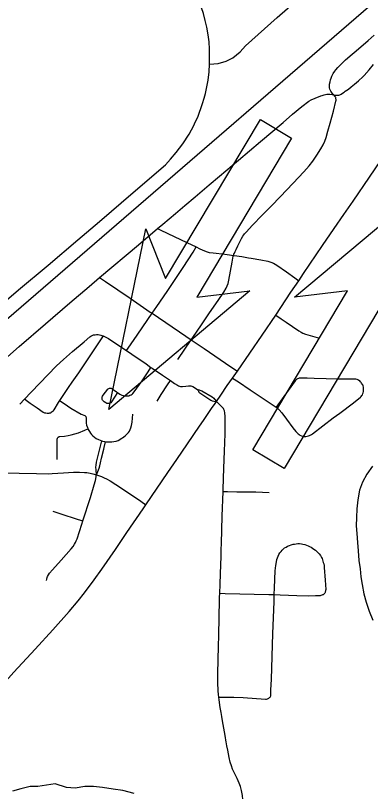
# Model space of a CAD drawing. Extents: x -483 to 680, y 0 to 440.
# Drawn here: x 240.28 to 262.35, y 282.12 to 330.39 of the extents above; entities that cross this region are included whole.
import ezdxf

# ---------------------------------------------------------------- set-up
doc = ezdxf.new("R2010")
doc.units = 0
for name, color, linetype in [('GM_X_City_Street', 7, 'Continuous'), ('GM_X_County_Road', 7, 'Continuous'), ('GM_X_Major_River', 7, 'Continuous'), ('GM_X_Minor_River', 7, 'Continuous'), ('GM_X_State_Route', 7, 'Continuous'), ('PM_P_Cells', 7, 'Continuous')]:
    doc.layers.add(name, color=color, linetype=linetype)

msp = doc.modelspace()

# ---------------------------------------------------------------- linework, layer by layer
at = {"layer": 'GM_X_City_Street'}
msp.add_line((240.549, 306.213), (240.837, 306.514), dxfattribs=at)
for points in [[(252.339, 327.36), (252.346, 328.075), (252.338, 328.293), (252.31, 328.76), (252.26, 329.195), (252.178, 329.657), (252.08, 330.084), (251.961, 330.506), (251.842, 330.861), (251.639, 331.385), (251.092, 332.674), (250.535, 333.999)], [(250.366, 308.998), (251.206, 310.213), (251.301, 310.352), (251.842, 311.149), (252.349, 311.893), (252.873, 312.664), (253.222, 313.179), (253.371, 313.421), (253.441, 313.564), (253.494, 313.713), (253.547, 313.926), (253.75, 315.053), (253.822, 315.411), (253.839, 315.464), (253.861, 315.537), (253.889, 315.612), (253.933, 315.714), (253.992, 315.841), (254.094, 316.055), (254.199, 316.273), (254.24, 316.354), (254.283, 316.434), (254.326, 316.514), (254.418, 316.667), (254.469, 316.738), (254.522, 316.806), (254.621, 316.92), (255.023, 317.342), (255.621, 317.961), (256.197, 318.559), (256.732, 319.115), (257.549, 319.966), (258.208, 320.668), (258.538, 321.043), (258.77, 321.337), (259.023, 321.693), (259.27, 322.091), (259.408, 322.337), (259.514, 322.566), (259.601, 322.801), (259.709, 323.189), (259.851, 323.697), (260.055, 324.447), (260.201, 325.056), (260.21, 325.119), (260.21, 325.17), (260.207, 325.208), (260.199, 325.252), (260.189, 325.283), (260.174, 325.314), (260.153, 325.344), (260.063, 325.452), (260.038, 325.482), (259.922, 325.622), (259.887, 325.676), (259.863, 325.723), (259.845, 325.767), (259.831, 325.802), (259.812, 325.886), (259.804, 326.004), (259.811, 326.119), (259.836, 326.263), (259.868, 326.381), (259.904, 326.488), (259.957, 326.617), (260.039, 326.785), (260.125, 326.921), (260.189, 327.01), (260.321, 327.15), (260.45, 327.276), (260.556, 327.386), (260.8, 327.623), (261.209, 327.989), (261.46, 328.202), (262.212, 328.837), (262.587, 329.158)], [(239.394, 308.823), (240.497, 309.804), (242.146, 311.214), (243.644, 312.521), (244.849, 313.54), (245.505, 314.093), (247.926, 316.132), (249.108, 317.131), (249.445, 317.416), (250.226, 318.078), (250.81, 318.571), (251.454, 319.114), (252.315, 319.847), (252.972, 320.404), (254.15, 321.395), (255.51, 322.546), (256.917, 323.743), (257.507, 324.248), (258.078, 324.725), (258.508, 325.056), (258.669, 325.153), (258.808, 325.214), (258.863, 325.235), (258.946, 325.268), (259.22, 325.371), (259.273, 325.387), (259.35, 325.414), (259.462, 325.447), (259.554, 325.476), (259.639, 325.494), (259.69, 325.499), (259.74, 325.499), (259.829, 325.49), (259.959, 325.47), (260.063, 325.452), (260.174, 325.434), (260.255, 325.426), (260.327, 325.428), (260.382, 325.44), (260.453, 325.465), (260.535, 325.505), (260.613, 325.553), (260.709, 325.622), (260.779, 325.674), (260.977, 325.818), (261.15, 325.951), (261.365, 326.129), (261.482, 326.227), (261.6, 326.324), (261.874, 326.569), (261.959, 326.658), (262.263, 327.01), (262.538, 327.345)], [(249.108, 317.131), (249.307, 317.036), (250.138, 316.643), (250.937, 316.273), (251.516, 315.99), (251.736, 315.882), (252.036, 315.744), (252.196, 315.684), (252.325, 315.655), (252.568, 315.619), (253.287, 315.539), (253.576, 315.505), (253.839, 315.464), (253.873, 315.459), (254.347, 315.389), (254.763, 315.319), (254.931, 315.288), (255.536, 315.184), (255.967, 315.1), (256.15, 315.049), (256.328, 314.976), (256.523, 314.868), (257.138, 314.44), (257.645, 314.069), (257.891, 313.889)], [(247.178, 309.545), (247.289, 309.705), (247.838, 310.498), (248.506, 311.474), (248.772, 311.863), (249.068, 312.296), (249.699, 313.222), (250.709, 314.719), (251.315, 315.66), (251.516, 315.99)], [(245.505, 314.093), (245.877, 313.833), (247.399, 312.806), (248.655, 311.943), (248.772, 311.863), (250.868, 310.441), (251.206, 310.213), (252.003, 309.677), (253.671, 308.536), (254.072, 308.262)], [(256.459, 311.747), (256.801, 311.517), (257.104, 311.314), (257.902, 310.778), (258.032, 310.697), (258.146, 310.637), (258.303, 310.572), (258.465, 310.518), (259.172, 310.327)], [(240.837, 306.514), (241.258, 306.954), (242.822, 308.6), (243.264, 308.996), (243.823, 309.49), (244.537, 310.092), (244.894, 310.393), (244.968, 310.447), (245.04, 310.487), (245.13, 310.522), (245.219, 310.535), (245.312, 310.543), (245.411, 310.541), (245.499, 310.528), (245.577, 310.511), (245.649, 310.49), (245.719, 310.465)], [(245.719, 310.465), (245.514, 310.158), (244.722, 308.971), (244.189, 308.17), (243.782, 307.584), (243.557, 307.249), (243.015, 306.439)], [(245.719, 310.465), (245.858, 310.398), (246.052, 310.29), (246.576, 309.951), (247.178, 309.545)], [(247.178, 309.545), (247.504, 309.325), (248.402, 308.711), (248.701, 308.499)], [(246.62, 306.939), (246.769, 306.84), (246.892, 306.777), (246.971, 306.744), (247.021, 306.732), (247.078, 306.722), (247.142, 306.72), (247.243, 306.727), (247.313, 306.74), (247.385, 306.762), (247.462, 306.8), (247.522, 306.837), (247.573, 306.879), (247.665, 306.975), (248.148, 307.662), (248.517, 308.22), (248.701, 308.499)], [(248.701, 308.499), (248.783, 308.442), (249.427, 308.008), (249.904, 307.676)], [(249.083, 306.404), (249.342, 306.812), (249.728, 307.405), (249.904, 307.676)], [(249.904, 307.676), (250.167, 307.493), (250.349, 307.386), (250.411, 307.352), (250.465, 307.328), (250.53, 307.314), (250.59, 307.306), (250.67, 307.308), (250.865, 307.33), (251.025, 307.348), (251.079, 307.35), (251.13, 307.348), (251.18, 307.342), (251.235, 307.331), (251.293, 307.309), (251.594, 307.114)], [(253.772, 307.829), (254.137, 307.592), (254.874, 307.112), (256.486, 306.024), (256.539, 305.984), (256.607, 305.93), (256.679, 305.864), (256.845, 305.676), (257.136, 305.273), (257.521, 304.747), (257.718, 304.506), (257.851, 304.363), (257.911, 304.318), (257.966, 304.286), (258.055, 304.244), (258.122, 304.222), (258.198, 304.207), (258.263, 304.201), (258.331, 304.203), (258.412, 304.219), (258.488, 304.242), (258.566, 304.272), (258.639, 304.305), (258.692, 304.332), (258.751, 304.368), (260.041, 305.355), (260.45, 305.662), (261.305, 306.302), (261.728, 306.637), (261.782, 306.69), (261.823, 306.742), (261.855, 306.798), (261.882, 306.868), (261.901, 306.927), (261.916, 306.992), (261.925, 307.057), (261.927, 307.121), (261.919, 307.207), (261.908, 307.277), (261.892, 307.345), (261.868, 307.406), (261.838, 307.463), (261.801, 307.522), (261.768, 307.565), (261.736, 307.603), (261.685, 307.654), (261.631, 307.694), (261.574, 307.726), (261.515, 307.751), (261.45, 307.764), (261.394, 307.769), (260.341, 307.775), (258.84, 307.808), (258.413, 307.824), (258.354, 307.828), (258.231, 307.832), (258.015, 307.831), (257.924, 307.82), (257.868, 307.808), (257.817, 307.789), (257.778, 307.767), (257.737, 307.735), (257.704, 307.702), (257.676, 307.671), (257.223, 307.056), (256.486, 306.024)], [(246.62, 306.939), (246.246, 306.35), (246.2, 306.3), (246.166, 306.276), (246.134, 306.257), (246.099, 306.248), (246.063, 306.244), (246.024, 306.244), (245.987, 306.249), (245.946, 306.26), (245.899, 306.286), (245.79, 306.361), (245.704, 306.436), (245.682, 306.468), (245.667, 306.503), (245.661, 306.539), (245.658, 306.572), (245.658, 306.608), (245.661, 306.643), (245.689, 306.716), (245.723, 306.77), (246.019, 307.141), (246.048, 307.166), (246.079, 307.184), (246.118, 307.199), (246.156, 307.205), (246.19, 307.206), (246.225, 307.202), (246.259, 307.191), (246.291, 307.174), (246.558, 306.979), (246.62, 306.939)], [(251.594, 307.114), (251.626, 307.052), (251.646, 307.012), (251.682, 306.956), (251.704, 306.932), (251.732, 306.91), (252.355, 306.497), (252.432, 306.458), (252.507, 306.428), (252.617, 306.4), (252.767, 306.372)], [(251.594, 307.114), (251.689, 307.105), (251.747, 307.091), (251.806, 307.072), (251.854, 307.05), (252.501, 306.658), (252.602, 306.576), (252.656, 306.521), (252.767, 306.372)], [(243.015, 306.439), (242.935, 306.32), (242.657, 305.866), (242.597, 305.786), (242.549, 305.731), (242.502, 305.694), (242.448, 305.66), (242.396, 305.642), (242.348, 305.633), (242.298, 305.628), (242.239, 305.632), (242.17, 305.642), (242.109, 305.655), (242.052, 305.676), (242.004, 305.699), (241.623, 305.956), (241.19, 306.246), (241.017, 306.378), (240.837, 306.514)], [(243.015, 306.439), (243.295, 306.247), (243.706, 305.965), (244.36, 305.599)], [(244.36, 305.599), (244.578, 305.499), (244.61, 305.477), (244.64, 305.447), (244.657, 305.415), (244.667, 305.373), (244.674, 305.325), (244.668, 305.199), (244.677, 305.033), (244.7, 304.909), (244.75, 304.753), (244.777, 304.678)], [(245.876, 303.87), (245.952, 303.863), (246.028, 303.861), (246.137, 303.86), (246.276, 303.865), (246.4, 303.88), (246.526, 303.912), (246.65, 303.957), (246.771, 304.022), (246.855, 304.069), (246.935, 304.118), (247.009, 304.174), (247.113, 304.255), (247.203, 304.345), (247.297, 304.451), (247.356, 304.54), (247.403, 304.637), (247.445, 304.731), (247.492, 304.879), (247.534, 305.093), (247.561, 305.34), (247.568, 305.589)], [(242.869, 302.771), (242.874, 304.032), (242.885, 304.087), (242.909, 304.132), (242.938, 304.166), (242.981, 304.195), (243.031, 304.207), (243.314, 304.221), (243.559, 304.259), (243.739, 304.297), (244.184, 304.437), (244.587, 304.601), (244.777, 304.678)], [(244.777, 304.678), (244.931, 304.409), (244.997, 304.323), (245.092, 304.238), (245.194, 304.157), (245.298, 304.083), (245.429, 304.013), (245.545, 303.966), (245.647, 303.926)], [(245.307, 301.812), (245.282, 302.128), (245.273, 302.288), (245.285, 302.412), (245.313, 302.598), (245.542, 303.51), (245.647, 303.926)], [(245.307, 301.812), (245.475, 302.223), (245.52, 302.379), (245.557, 302.558), (245.625, 302.861), (245.769, 303.402), (245.797, 303.523), (245.876, 303.87)], [(245.647, 303.926), (245.693, 303.914), (245.807, 303.882), (245.876, 303.87)], [(239.471, 301.934), (240.496, 301.913), (241.584, 301.892), (242.331, 301.885), (242.55, 301.894), (243.265, 301.935), (243.884, 301.976), (244.254, 301.982), (244.561, 301.969), (244.721, 301.955), (244.908, 301.925), (245.074, 301.883), (245.307, 301.812), (245.628, 301.707), (245.788, 301.637), (245.926, 301.574), (246.152, 301.448), (246.521, 301.222), (246.986, 300.913), (248.061, 300.175), (248.379, 299.957)], [(242.208, 295.249), (242.214, 295.326), (242.235, 295.421), (242.266, 295.495), (242.322, 295.599), (242.393, 295.697), (242.568, 295.908), (243.111, 296.503), (243.744, 297.202), (243.867, 297.363), (243.951, 297.497), (244.01, 297.615), (244.051, 297.712), (244.101, 297.835), (244.392, 298.75), (244.46, 298.957), (244.938, 300.402), (245.171, 301.192), (245.241, 301.471), (245.307, 301.812)], [(253.193, 300.78), (253.469, 300.775), (254.037, 300.764), (255.216, 300.752), (255.629, 300.739), (256.059, 300.715)], [(242.598, 299.552), (243.103, 299.388), (244.115, 299.067), (244.46, 298.957)], [(252.917, 287.986), (253.255, 287.989), (253.845, 287.994), (254.434, 287.963), (255.828, 287.861), (255.891, 287.865), (255.944, 287.88), (255.99, 287.899), (256.035, 287.924), (256.077, 287.956), (256.104, 287.989), (256.128, 288.026), (256.145, 288.07), (256.154, 288.133), (256.16, 288.444), (256.186, 289.082), (256.285, 291.936), (256.354, 293.916), (256.368, 294.361), (256.383, 294.785), (256.429, 295.84), (256.46, 296.179), (256.499, 296.394), (256.533, 296.552), (256.603, 296.749), (256.652, 296.85), (256.717, 296.961), (256.79, 297.05), (256.864, 297.133), (256.943, 297.209), (257.013, 297.265), (257.109, 297.326), (257.2, 297.376), (257.307, 297.423), (257.424, 297.468), (257.538, 297.496), (257.633, 297.512), (257.724, 297.525), (257.835, 297.534), (257.942, 297.535), (258.053, 297.522), (258.151, 297.506), (258.259, 297.481), (258.363, 297.45), (258.474, 297.405), (258.569, 297.361), (258.664, 297.311), (258.749, 297.26), (258.834, 297.2), (258.926, 297.124), (259.034, 297.03), (259.106, 296.963), (259.16, 296.9), (259.233, 296.802), (259.306, 296.682), (259.341, 296.606), (259.369, 296.527), (259.393, 296.441), (259.419, 296.353), (259.443, 296.269), (259.461, 296.171), (259.48, 296.051), (259.542, 295.256), (259.566, 294.686), (259.561, 294.615), (259.551, 294.569), (259.538, 294.529), (259.526, 294.491), (259.508, 294.459), (259.488, 294.432), (259.464, 294.404), (259.428, 294.381)], [(252.974, 294.444), (253.319, 294.436), (256.023, 294.376), (256.368, 294.361), (256.735, 294.346), (257.764, 294.311), (258.502, 294.298), (258.936, 294.302), (259.171, 294.309), (259.246, 294.317), (259.292, 294.33), (259.341, 294.342), (259.39, 294.362), (259.428, 294.381)]]:
    msp.add_lwpolyline(points, dxfattribs=at)
at = {"layer": 'GM_X_County_Road'}
for points in [[(253.799, 327.76), (254.256, 328.129), (254.571, 328.5), (256.548, 330.267), (257.182, 330.833), (258.23, 331.757), (259.574, 332.999)], [(238.071, 311.294), (240.468, 313.323), (242.298, 314.867), (244.153, 316.429), (245.5, 317.581), (247.599, 319.384), (249.603, 321.105), (249.905, 321.447), (250.263, 321.86), (250.68, 322.411), (251.067, 323.012), (251.361, 323.554), (251.457, 323.756), (251.608, 324.074), (251.914, 324.914), (252.016, 325.242), (252.093, 325.545), (252.182, 325.954), (252.254, 326.359), (252.318, 326.896), (252.339, 327.36)], [(252.339, 327.36), (252.876, 327.395), (253.374, 327.549), (253.799, 327.76)], [(253.193, 300.78), (253.198, 300.924), (253.238, 302.228), (253.272, 303.284), (253.304, 304.371), (253.319, 305.054), (253.315, 305.454), (253.297, 305.666), (253.268, 305.798), (253.238, 305.878), (253.203, 305.936), (253.134, 306.033), (252.949, 306.212), (252.767, 306.372)], [(252.974, 294.444), (252.993, 294.999), (253.023, 295.68), (253.057, 296.734), (253.072, 297.168), (253.083, 297.54), (253.137, 299.248), (253.193, 300.78)], [(252.917, 287.986), (252.895, 288.156), (252.874, 288.372), (252.854, 288.899), (252.86, 289.497), (252.88, 290.267), (252.883, 290.471), (252.894, 290.983), (252.917, 291.986), (252.935, 292.796), (252.965, 294.193), (252.974, 294.444)], [(253.974, 283.098), (253.78, 283.507), (253.703, 283.712), (253.625, 283.95), (253.562, 284.225), (253.475, 284.684), (253.426, 284.954), (253.378, 285.214), (253.361, 285.312), (253.333, 285.474), (253.272, 285.819), (253.15, 286.519), (253.108, 286.783), (253.068, 287.021), (253.012, 287.351), (252.94, 287.816), (252.917, 287.986)], [(254.152, 279.874), (254.33, 280.605), (254.397, 280.979), (254.412, 281.254), (254.406, 281.623), (254.382, 281.867), (254.328, 282.168), (254.258, 282.434), (254.185, 282.635), (254.06, 282.916), (253.974, 283.098)]]:
    msp.add_lwpolyline(points, dxfattribs=at)
at = {"layer": 'GM_X_Major_River'}
for points in [[(262.472, 302.35), (262.117, 301.866), (261.856, 301.361), (261.672, 300.854), (261.56, 300.269), (261.507, 299.701), (261.472, 299.152), (261.458, 298.64), (261.501, 298.164), (261.543, 297.613), (261.585, 297.08), (261.625, 296.491), (261.706, 295.977), (261.748, 295.463), (261.829, 294.987), (261.946, 294.414), (262.083, 293.898), (262.276, 293.324), (262.507, 292.767)], [(247.664, 281.981), (246.949, 282.171), (246.345, 282.263), (245.684, 282.358), (245.118, 282.43), (244.587, 282.426), (243.977, 282.329), (243.447, 282.362), (242.733, 282.59), (241.667, 282.43), (241.193, 282.424), (240.602, 282.289), (240.086, 282.132)]]:
    msp.add_lwpolyline(points, dxfattribs=at)
at = {"layer": 'GM_X_Minor_River'}
msp.add_lwpolyline([(195.284, 273.119), (289.59, 354.596)], dxfattribs=at)
at = {"layer": 'GM_X_State_Route'}
for points in [[(248.379, 299.957), (249.751, 301.97), (250.308, 302.775), (250.97, 303.737), (251.714, 304.839), (251.961, 305.196), (252.473, 305.95), (252.682, 306.254), (252.767, 306.372), (253.038, 306.771), (253.443, 307.365), (253.608, 307.594), (253.772, 307.829), (254.072, 308.262), (255.625, 310.498), (256.459, 311.747), (257.408, 313.17), (257.891, 313.889), (258.195, 314.342), (259.377, 316.073), (260.101, 317.131), (260.703, 318.005), (261.266, 318.838), (262.282, 320.333), (263.349, 321.897)], [(234.647, 283.487), (234.88, 283.747), (235.164, 284.056), (237.947, 287.086), (237.994, 287.136), (239.481, 288.775), (240.176, 289.534), (241.502, 290.96), (242.598, 292.173), (243.621, 293.317), (244.177, 293.985), (244.568, 294.473), (245.171, 295.278), (245.647, 295.945), (246.497, 297.164), (247.202, 298.233), (248.207, 299.705), (248.379, 299.957)]]:
    msp.add_lwpolyline(points, dxfattribs=at)
at = {"layer": 'PM_P_Cells'}
for p, q in [((249.609, 314.022), (255.505, 323.915)), ((255.505, 323.915), (257.444, 322.759)), ((257.444, 322.759), (251.549, 312.866)), ((257.629, 312.868), (266.41, 320.252)), ((246.071, 305.879), (248.386, 317.117)), ((248.386, 317.117), (249.609, 314.022)), ((254.852, 313.263), (246.071, 305.879)), ((251.549, 312.866), (254.852, 313.263)), ((255.036, 303.373), (260.932, 313.266)), ((260.932, 313.266), (257.629, 312.868)), ((262.872, 312.11), (256.976, 302.217)), ((256.976, 302.217), (255.036, 303.373))]:
    msp.add_line(p, q, dxfattribs=at)

doc.saveas('drawing.dxf')
